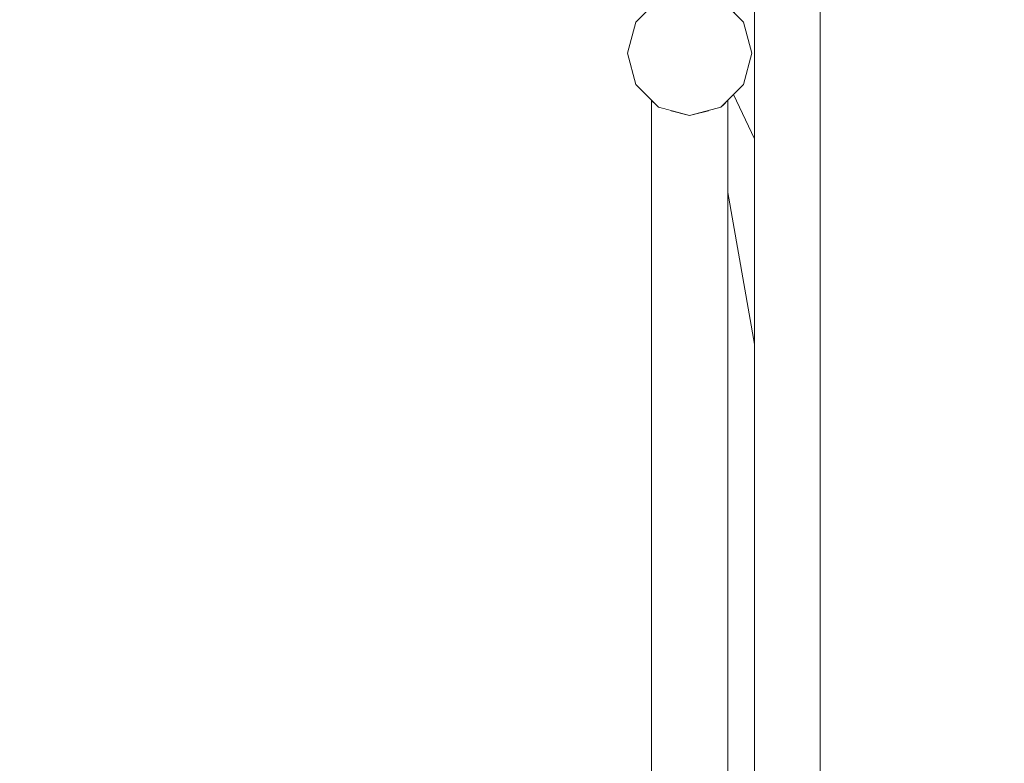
# Model space of a CAD drawing. Header units: millimetres. Extents: x -30280 to 309309, y -17460 to 4378.
# Tile 620 of 656: x 163099 to 163383, y -13166 to -12951. Entities that reach past the tile are written whole.
import ezdxf

# ---------------------------------------------------------------- set-up
doc = ezdxf.new("R2010")
doc.units = ezdxf.units.MM
doc.header["$MEASUREMENT"] = 0
doc.linetypes.add('Wipeout_Contour', pattern=[1000, 0, -1000])
doc.layers.add('P1_PLANTA PRIMERA_4_Nuevo_01 Sanitaris', color=7, linetype='Continuous')
doc.layers.add('P1_PLANTA PRIMERA_4_Nuevo_08_E_Envans secs', color=7, linetype='Continuous')
doc.layers.add('P1_PLANTA PRIMERA_4_Nuevo_01 Sanitaris_Pluma_Nº__75', color=7, linetype='Continuous', lineweight=5)
doc.layers.add('P1_PLANTA PRIMERA_4_Nuevo_08_E_Envans secs_Pluma_Nº__1', color=7, linetype='Continuous', lineweight=5)

msp = doc.modelspace()

# ---------------------------------------------------------------- wipeouts: each hides what was drawn before it
at = {"color": 254, "linetype": 'Wipeout_Contour', "lineweight": 0, "ltscale": 491472.37838}
msp.add_wipeout([(163305.1, -12972.93), (163311.08, -12987.82), (163311.08, -12985.76)], dxfattribs=at).dxf.layer = 'P1_PLANTA PRIMERA_4_Nuevo_01 Sanitaris'
at = {"color": 254, "linetype": 'Wipeout_Contour', "lineweight": 0, "ltscale": 491480.859223}
msp.add_wipeout([(163309.29, -12997.3), (163311.08, -13007.51), (163311.08, -12996.74)], dxfattribs=at).dxf.layer = 'P1_PLANTA PRIMERA_4_Nuevo_01 Sanitaris'

# ---------------------------------------------------------------- next in the draw order: wipeouts: each hides what was drawn before it
at = {"color": 254, "linetype": 'Wipeout_Contour', "lineweight": 0, "ltscale": 819109.364526}
msp.add_wipeout([(163303.39, -12976.95), (163311.08, -12993.45), (163311.08, -12987.82), (163304.45, -12973.58), (163303.39, -12974.64)], dxfattribs=at).dxf.layer = 'P1_PLANTA PRIMERA_4_Nuevo_01 Sanitaris'
at = {"color": 254, "linetype": 'Wipeout_Contour', "lineweight": 0, "ltscale": 655305.706615}
msp.add_wipeout([(163309.29, -12997.3), (163306.17, -12998.29), (163311.08, -13026.31), (163311.08, -13007.51)], dxfattribs=at).dxf.layer = 'P1_PLANTA PRIMERA_4_Nuevo_01 Sanitaris'

# ---------------------------------------------------------------- next in the draw order: wipeouts: each hides what was drawn before it
at = {"color": 254, "linetype": 'Wipeout_Contour', "lineweight": 0, "ltscale": 655303.373689}
msp.add_wipeout([(163306.17, -12998.29), (163303.88, -12999.01), (163311.08, -13040.08), (163311.08, -13026.31)], dxfattribs=at).dxf.layer = 'P1_PLANTA PRIMERA_4_Nuevo_01 Sanitaris'

# ---------------------------------------------------------------- next in the draw order: wipeouts: each hides what was drawn before it
at = {"color": 254, "linetype": 'Wipeout_Contour', "lineweight": 0, "ltscale": 819117.046959}
msp.add_wipeout([(163303.39, -12976.95), (163303.39, -12984.64), (163309.29, -12997.3), (163311.08, -12996.74), (163311.08, -12993.45)], dxfattribs=at).dxf.layer = 'P1_PLANTA PRIMERA_4_Nuevo_01 Sanitaris'
at = {"color": 254, "linetype": 'Wipeout_Contour', "lineweight": 0, "ltscale": 819123.017184}
msp.add_wipeout([(163303.39, -12999.16), (163303.39, -13001.26), (163311.08, -13045.12), (163311.08, -13040.08), (163303.88, -12999.01)], dxfattribs=at).dxf.layer = 'P1_PLANTA PRIMERA_4_Nuevo_01 Sanitaris'

# ---------------------------------------------------------------- next in the draw order: wipeouts: each hides what was drawn before it
at = {"color": 254, "linetype": 'Wipeout_Contour', "lineweight": 0, "ltscale": 1965671.557321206}
msp.add_wipeout([(163276.8, -12952.05), (163274.39, -12961.05), (163276.8, -12970.05), (163283.39, -12976.64), (163292.39, -12979.05), (163301.39, -12976.64), (163307.98, -12970.05), (163310.39, -12961.05), (163307.98, -12952.05), (163301.39, -12945.46), (163292.39, -12943.05), (163283.39, -12945.46)], dxfattribs=at).dxf.layer = 'P1_PLANTA PRIMERA_4_Nuevo_01 Sanitaris'
at = {"color": 254, "linetype": 'Wipeout_Contour', "lineweight": 0, "ltscale": 655287.102934}
msp.add_wipeout([(163309.29, -12997.3), (163303.39, -12984.64), (163303.39, -12992.33), (163306.17, -12998.29)], dxfattribs=at).dxf.layer = 'P1_PLANTA PRIMERA_4_Nuevo_01 Sanitaris'

# ---------------------------------------------------------------- next in the draw order: wipeouts: each hides what was drawn before it
at = {"color": 254, "linetype": 'Wipeout_Contour', "lineweight": 0, "ltscale": 655283.208525}
msp.add_wipeout([(163306.17, -12998.29), (163303.39, -12992.33), (163303.39, -12997.96), (163303.88, -12999.01)], dxfattribs=at).dxf.layer = 'P1_PLANTA PRIMERA_4_Nuevo_01 Sanitaris'

# ---------------------------------------------------------------- next in the draw order: wipeouts: each hides what was drawn before it
at = {"color": 254, "linetype": 'Wipeout_Contour', "lineweight": 0, "ltscale": 655360.696196}
msp.add_wipeout([(163301.92, -12976.11), (163301.92, -13540.05), (163303.39, -13540.05), (163303.39, -12974.64)], dxfattribs=at).dxf.layer = 'P1_PLANTA PRIMERA_4_Nuevo_01 Sanitaris'

# ---------------------------------------------------------------- next in the draw order: wipeouts: each hides what was drawn before it
at = {"color": 254, "linetype": 'Wipeout_Contour', "lineweight": 0, "ltscale": 655349.965001}
msp.add_wipeout([(163297.89, -12977.58), (163297.89, -13540.05), (163301.92, -13540.05), (163301.92, -12976.11)], dxfattribs=at).dxf.layer = 'P1_PLANTA PRIMERA_4_Nuevo_01 Sanitaris'

# ---------------------------------------------------------------- next in the draw order: wipeouts: each hides what was drawn before it
at = {"color": 254, "linetype": 'Wipeout_Contour', "lineweight": 0, "ltscale": 982995.713904}
msp.add_wipeout([(163292.39, -12979.05), (163292.39, -13231.42), (163296.49, -13252.05), (163296.49, -13540.05), (163297.89, -13540.05), (163297.89, -12977.58)], dxfattribs=at).dxf.layer = 'P1_PLANTA PRIMERA_4_Nuevo_01 Sanitaris'

# ---------------------------------------------------------------- next in the draw order: wipeouts: each hides what was drawn before it
at = {"color": 254, "linetype": 'Wipeout_Contour', "lineweight": 0, "ltscale": 819081.729571}
msp.add_wipeout([(163286.89, -13214.83), (163290.02, -13219.52), (163292.39, -13231.42), (163292.39, -12979.05), (163286.89, -12977.58)], dxfattribs=at).dxf.layer = 'P1_PLANTA PRIMERA_4_Nuevo_01 Sanitaris'

# ---------------------------------------------------------------- next in the draw order: wipeouts: each hides what was drawn before it
at = {"color": 254, "linetype": 'Wipeout_Contour', "lineweight": 0, "ltscale": 819035.012833}
msp.add_wipeout([(163282.86, -12976.11), (163282.86, -13208.81), (163286.89, -13214.83), (163286.89, -12977.58), (163283.39, -12976.64)], dxfattribs=at).dxf.layer = 'P1_PLANTA PRIMERA_4_Nuevo_01 Sanitaris'

# ---------------------------------------------------------------- next in the draw order: wipeouts: each hides what was drawn before it
at = {"color": 254, "linetype": 'Wipeout_Contour', "lineweight": 0, "ltscale": 655224.599045}
msp.add_wipeout([(163281.39, -12974.64), (163281.39, -13206.6), (163282.86, -13208.81), (163282.86, -12976.11)], dxfattribs=at).dxf.layer = 'P1_PLANTA PRIMERA_4_Nuevo_01 Sanitaris'

# ---------------------------------------------------------------- next in the draw order: wipeouts: each hides what was drawn before it
at = {"color": 254, "linetype": 'Wipeout_Contour', "lineweight": 0, "ltscale": 37522073.14953981}
msp.add_wipeout([(163329.96, -12475.05), (161204.64, -12475.05), (161204.64, -12800.05), (161222.03, -12800.05), (161222.03, -14920.05), (161484.08, -14920.05), (161485.74, -14907.86), (161486.24, -14905.9), (161486.85, -14904.69), (161487.65, -14903.6), (161488.63, -14902.69), (161489.73, -14901.96), (161490.95, -14901.44), (161492.17, -14901.22), (161493.3, -14900.86), (161494.35, -14900.29), (161495.29, -14899.54), (161496.09, -14898.63), (161496.73, -14897.59), (161497.19, -14896.44), (161497.45, -14895.23), (161497.49, -14242.05), (161459.51, -14242.05), (161435.59, -14241.75), (161395.23, -14234.57), (161356.83, -14220.97), (161339.19, -14211.17), (161332.98, -14207.84), (161319.83, -14197.57), (161308.8, -14185.33), (161300.22, -14171.49), (161294.35, -14156.48), (161291.37, -14140.74), (161291.37, -14132.77), (161278.38, -14132.77), (161278.33, -14129.15), (161279.72, -14121.57), (161282.5, -14114.33), (161286.59, -14107.64), (161291.87, -14101.73), (161298.17, -14096.75), (161301.74, -14094.81), (161303.65, -14093.77), (161307.02, -14091.1), (161309.85, -14087.93), (161311.68, -14084.85), (161316.73, -14075.27), (161317.48, -14072.03), (161839.22, -14072.03), (161840.12, -14075.28), (161845.16, -14084.86), (161847, -14087.95), (161849.82, -14091.12), (161853.2, -14093.78), (161855.11, -14094.82), (161858.68, -14096.76), (161864.97, -14101.74), (161870.25, -14107.66), (161874.34, -14114.34), (161877.12, -14121.58), (161878.52, -14129.16), (161878.49, -14132.64), (161865.48, -14132.77), (161865.48, -14140.75), (161862.5, -14156.49), (161856.63, -14171.5), (161848.05, -14185.34), (161837.02, -14197.58), (161823.87, -14207.85), (161817.66, -14211.17), (161800.02, -14220.97), (161761.62, -14234.57), (161721.27, -14241.75), (161697.36, -14242.05), (161659.39, -14242.05), (161659.39, -14894.27), (161659.69, -14896.44), (161660.15, -14897.59), (161660.79, -14898.63), (161661.59, -14899.54), (161662.53, -14900.29), (161663.58, -14900.86), (161664.71, -14901.22), (161665.94, -14901.44), (161667.15, -14901.96), (161668.26, -14902.69), (161669.23, -14903.6), (161670.03, -14904.69), (161670.65, -14905.9), (161671.05, -14907.2), (161672.8, -14920.05), (163311.08, -14920.05), (163311.08, -14822.05), (163301.2, -14822.05), (163301.2, -14772.05), (162869.31, -14772.05), (162770.83, -14522.05), (162770.83, -14492.05), (162778.74, -14472.05), (162785.74, -14472.05), (162778.74, -14452.05), (163179.73, -14452.05), (163179.74, -14472.05), (163179.76, -14492.05), (163311.08, -14492.05), (163311.08, -14052.05), (163285.13, -14052.05), (163273.65, -14049.77), (163263.92, -14043.26), (163257.41, -14033.53), (163255.13, -14022.05), (163257.41, -14010.57), (163263.92, -14000.84), (163273.65, -13994.34), (163275.17, -13994.03), (163275.17, -13746.05), (163274.39, -13761.05), (163272.89, -13761.05), (163272.89, -13982.05), (163272.02, -13985.31), (163269.64, -13987.69), (163266.39, -13988.57), (163263.14, -13987.69), (163260.76, -13985.31), (163259.89, -13982.05), (163259.89, -13761.05), (163258.39, -13761.05), (163258.39, -13746.05), (163252.39, -13746.05), (163247.92, -13744.85), (163241.87, -13743.62), (163240.39, -13742.84), (163237.12, -13739.57), (163232.73, -13735.82), (163224.47, -13724.02), (163224.47, -13720.08), (163232.73, -13708.29), (163237.12, -13704.53), (163240.39, -13701.27), (163241.87, -13700.48), (163247.92, -13699.25), (163252.39, -13698.05), (163254.39, -13698.05), (163254.39, -13697.05), (163261.31, -13697.05), (163266.01, -13615), (163272.3, -13560.05), (163265.57, -13560.05), (163264.13, -13560.05), (163240.97, -13560.05), (163212.77, -13560.05), (163188.71, -13560.05), (163187.3, -13560.05), (163172.85, -13560.05), (163172.85, -13540.05), (163274.6, -13540.05), (163275.17, -13535.01), (163275.17, -13252.05), (163270.23, -13227.18), (163256.14, -13206.09), (163235.05, -13192), (163210.83, -13187.18), (163186.62, -13192), (163165.53, -13206.09), (163151.44, -13227.18), (163146.49, -13252.05), (163146.49, -14062.05), (163125.17, -14062.05), (163125.17, -13412.05), (163074.68, -13412.05), (163065.41, -13411.14), (163056.02, -13408.29), (163047.37, -13403.67), (163039.78, -13397.44), (163033.56, -13389.86), (163028.94, -13381.2), (163026.09, -13371.82), (163025.17, -13362.54), (162932.54, -13362.05), (162932.54, -13262.05), (163025.17, -13262.05), (163025.17, -13252.05), (163045.17, -13252.05), (163045.17, -13262.05), (163082.67, -13262.05), (163082.67, -13362.05), (163045.22, -13362.05), (163045.8, -13367.89), (163047.5, -13373.51), (163050.27, -13378.69), (163054, -13383.23), (163058.53, -13386.96), (163063.71, -13389.72), (163069.33, -13391.43), (163075.67, -13392.05), (163125.17, -13392.05), (163125.17, -13252.05), (163131.64, -13219.52), (163150.07, -13191.95), (163177.65, -13173.52), (163210.17, -13167.05), (163211.49, -13167.05), (163244.02, -13173.52), (163271.6, -13191.95), (163281.39, -13206.6), (163281.39, -12974.64), (163276.8, -12970.05), (163274.39, -12961.05), (163276.8, -12952.05), (163278.17, -12950.68), (163276.23, -12946.52), (163273.97, -12947.57), (163231.19, -12861.86), (163212.22, -12829.57), (163210.86, -12830.31), (163208, -12826.22), (163205.54, -12827.94), (163153.92, -12754.21), (163156.37, -12752.49), (163153.51, -12748.4), (163175.62, -12732.91), (163192.01, -12745.85), (163226.42, -12795), (163233.01, -12814.69), (163232.1, -12815.44), (163233.33, -12817.62), (163251.92, -12851.67), (163281.39, -12912.46), (163281.39, -12723.05), (163329.96, -12723.05)], dxfattribs=at).dxf.layer = 'P1_PLANTA PRIMERA_4_Nuevo_08_E_Envans secs'

# ---------------------------------------------------------------- next in the draw order: linework, layer by layer
at = {"layer": 'P1_PLANTA PRIMERA_4_Nuevo_01 Sanitaris_Pluma_Nº__75', "color": 7, "linetype": 'Continuous', "lineweight": 5}
for p, q in [((163283.39, -12945.46), (163276.8, -12952.05)), ((163276.8, -12952.05), (163274.39, -12961.05)), ((163274.39, -12961.05), (163276.8, -12970.05)), ((163276.8, -12970.05), (163283.39, -12976.64)), ((163281.39, -13206.6), (163281.39, -12974.64)), ((163283.39, -12976.64), (163292.39, -12979.05)), ((163292.39, -12979.05), (163301.39, -12976.64))]:
    msp.add_line(p, q, dxfattribs=at)

# ---------------------------------------------------------------- next in the draw order: wipeouts: each hides what was drawn before it
at = {"color": 254, "linetype": 'Wipeout_Contour', "lineweight": 0, "ltscale": 1802020.28606461}
msp.add_wipeout([(163303.39, -12947.46), (163307.98, -12952.05), (163310.39, -12961.05), (163307.98, -12970.05), (163305.1, -12972.93), (163311.08, -12985.76), (163311.08, -12850.05), (163310.96, -12800.05), (163329.96, -12800.05), (163329.96, -12774.05), (163303.39, -12774.05)], dxfattribs=at).dxf.layer = 'P1_PLANTA PRIMERA_4_Nuevo_08_E_Envans secs'
at = {"color": 254, "linetype": 'Wipeout_Contour', "lineweight": 0, "ltscale": 655355.105874}
msp.add_wipeout([(163303.39, -13001.26), (163303.39, -13375.2), (163311.08, -13321.46), (163311.08, -13045.12)], dxfattribs=at).dxf.layer = 'P1_PLANTA PRIMERA_4_Nuevo_08_E_Envans secs'

# ---------------------------------------------------------------- next in the draw order: linework, layer by layer
at = {"layer": 'P1_PLANTA PRIMERA_4_Nuevo_01 Sanitaris_Pluma_Nº__75', "color": 7, "linetype": 'Continuous', "lineweight": 5}
for p, q in [((163307.98, -12952.05), (163301.39, -12945.46)), ((163301.39, -12976.64), (163307.98, -12970.05)), ((163303.39, -13540.05), (163303.39, -12974.64))]:
    msp.add_line(p, q, dxfattribs=at)

# ---------------------------------------------------------------- next in the draw order: wipeouts: each hides what was drawn before it
at = {"color": 254, "linetype": 'Wipeout_Contour', "lineweight": 0, "ltscale": 819487.064447}
msp.add_wipeout([(163311.08, -14920.05), (163330.08, -14920.05), (163330.08, -12862.05), (163329.96, -12850.05), (163311.08, -12850.05)], dxfattribs=at).dxf.layer = 'P1_PLANTA PRIMERA_4_Nuevo_08_E_Envans secs'

# ---------------------------------------------------------------- next in the draw order: linework, layer by layer
at = {"layer": 'P1_PLANTA PRIMERA_4_Nuevo_01 Sanitaris_Pluma_Nº__75', "color": 7, "linetype": 'Continuous', "lineweight": 5}
for p, q in [((163310.39, -12961.05), (163307.98, -12952.05)), ((163307.98, -12970.05), (163310.39, -12961.05)), ((163311.08, -12985.76), (163305.1, -12972.93)), ((163311.08, -13045.12), (163303.39, -13001.26))]:
    msp.add_line(p, q, dxfattribs=at)
at = {"layer": 'P1_PLANTA PRIMERA_4_Nuevo_08_E_Envans secs_Pluma_Nº__1', "color": 7, "linetype": 'Continuous', "lineweight": 5}
msp.add_line((163311.08, -14920.05), (163311.08, -12850.05), dxfattribs=at)

# ---------------------------------------------------------------- next in the draw order: wipeouts: each hides what was drawn before it
at = {"color": 254, "linetype": 'Wipeout_Contour', "lineweight": 0, "ltscale": 983902.586017}
msp.add_wipeout([(163330.08, -12862.05), (163330.08, -14920.05), (163331.13, -14920.05), (163331.13, -14922.05), (163423.96, -14922.05), (163423.96, -12862.05)], dxfattribs=at).dxf.layer = 'P1_PLANTA PRIMERA_4_Nuevo_08_E_Envans secs'

# ---------------------------------------------------------------- next in the draw order: linework, layer by layer
at = {"layer": 'P1_PLANTA PRIMERA_4_Nuevo_08_E_Envans secs_Pluma_Nº__1', "color": 7, "linetype": 'Continuous', "lineweight": 5}
msp.add_line((163330.08, -14920.05), (163330.08, -12862.05), dxfattribs=at)

doc.saveas('drawing.dxf')
